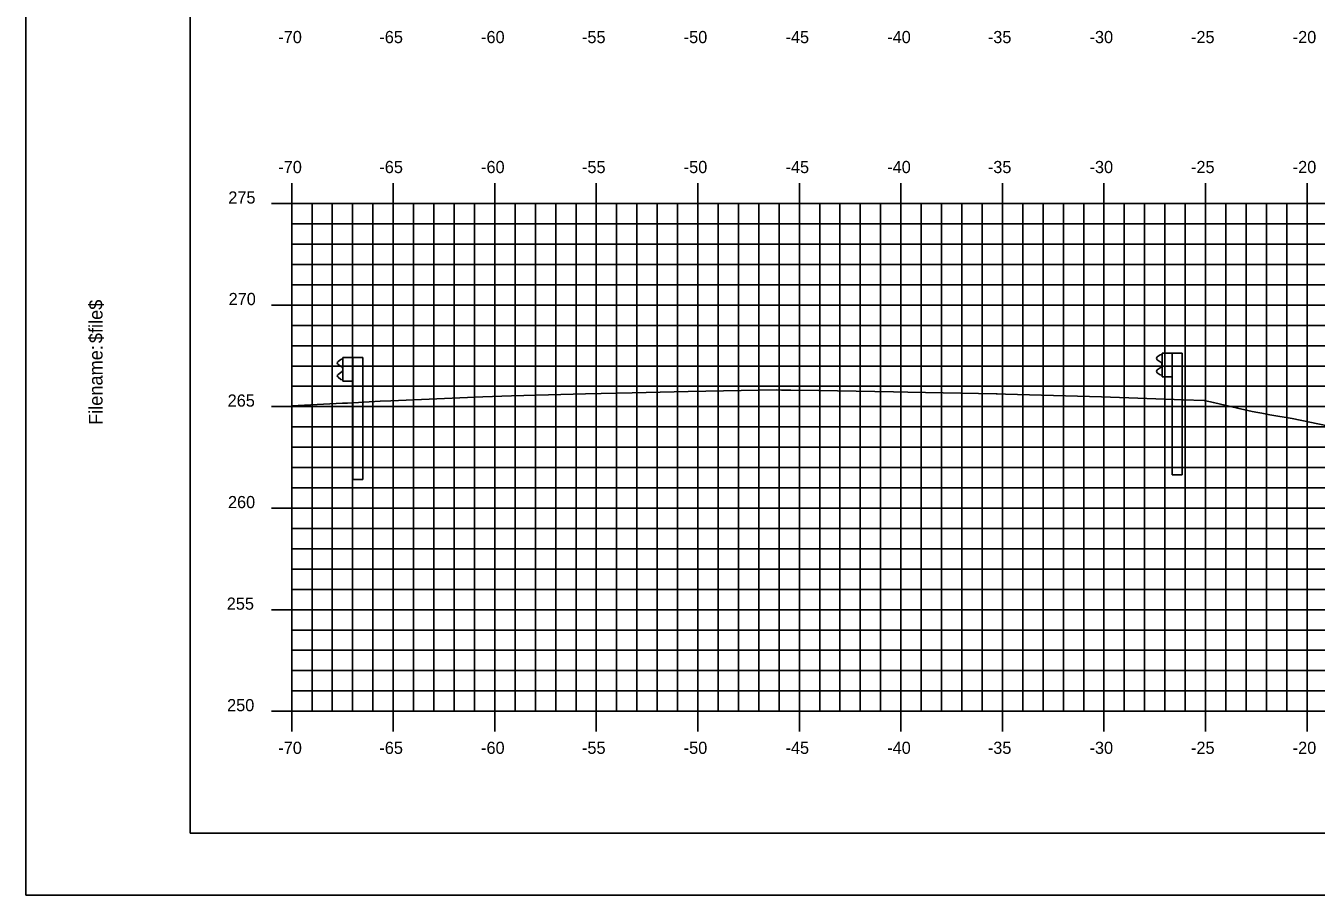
# Model space of a CAD drawing. Extents: x 1168600 to 1177589, y 610178 to 611246.
# Drawn here: x 1176087.3 to 1176150.8, y 610268.7 to 610311.6 of the extents above; entities that cross this region are included whole.
import ezdxf

# ---------------------------------------------------------------- set-up
doc = ezdxf.new("R2010")
doc.units = 0
for name, color, linetype in [('_Construction', 7, 'Continuous'), ('_Station Equation', 7, 'Continuous'), ('D_Slope_Fill', 7, 'Continuous'), ('H_V ANNOTATION', 7, 'Continuous'), ('MAJOR', 7, 'Continuous'), ('MINOR', 7, 'Continuous')]:
    doc.layers.add(name, color=color, linetype=linetype)

msp = doc.modelspace()

# ---------------------------------------------------------------- linework, layer by layer
at = {"layer": '_Construction'}
for p, q in [((1176095.385, 610376.801), (1176095.385, 610271.801)), ((1176095.385, 610271.801), (1176255.385, 610271.801))]:
    msp.add_line(p, q, dxfattribs=at)
msp.add_lwpolyline([(1176087.292, 610268.742), (1176257.292, 610268.742), (1176257.292, 610378.742), (1176087.292, 610378.742)], close=True, dxfattribs=at)
at = {"layer": '_Station Equation'}
msp.add_lwpolyline([(1176100.385, 610292.833), (1176102.885, 610292.966), (1176103.134, 610292.978), (1176104.736, 610293.064), (1176105.26, 610293.087), (1176109.792, 610293.287), (1176111.207, 610293.329), (1176114.847, 610293.438), (1176117.153, 610293.488), (1176119.903, 610293.546), (1176121.65, 610293.578), (1176124.244, 610293.621), (1176124.507, 610293.62), (1176124.958, 610293.618), (1176126.335, 610293.593), (1176130.014, 610293.531), (1176130.733, 610293.516), (1176135.07, 610293.432), (1176135.13, 610293.43), (1176135.537, 610293.419), (1176140.261, 610293.278), (1176144.276, 610293.136), (1176145.326, 610293.106), (1176145.77, 610293.001), (1176146.96, 610292.728), (1176147.47, 610292.607), (1176147.679, 610292.569), (1176147.955, 610292.514), (1176148.161, 610292.477), (1176148.556, 610292.404), (1176149.659, 610292.216), (1176158.739, 610290.337)], dxfattribs=at)
at = {"layer": 'D_Slope_Fill'}
for p, q in [((1176102.811, 610295.124), (1176102.667, 610295.024)), ((1176102.91, 610295.145), (1176102.828, 610295.131)), ((1176102.91, 610295.218), (1176103.399, 610295.218)), ((1176102.91, 610294.051), (1176102.91, 610295.218)), ((1176103.399, 610295.218), (1176103.891, 610295.218)), ((1176103.399, 610295.218), (1176103.399, 610294.051)), ((1176103.891, 610295.218), (1176103.891, 610289.218)), ((1176143.15, 610295.347), (1176143.007, 610295.247)), ((1176143.007, 610295.104), (1176143.202, 610294.967)), ((1176143.249, 610295.368), (1176143.167, 610295.353)), ((1176143.249, 610295.441), (1176143.739, 610295.441)), ((1176143.249, 610294.274), (1176143.249, 610295.441)), ((1176143.739, 610295.441), (1176144.23, 610295.441)), ((1176143.739, 610295.441), (1176143.739, 610294.274)), ((1176144.23, 610295.441), (1176144.23, 610289.441)), ((1176102.667, 610294.881), (1176102.863, 610294.745)), ((1176102.863, 610294.525), (1176102.667, 610294.389)), ((1176102.896, 610294.68), (1176102.896, 610294.589)), ((1176143.202, 610294.748), (1176143.007, 610294.611)), ((1176143.007, 610294.468), (1176143.15, 610294.368)), ((1176143.236, 610294.903), (1176143.236, 610294.812)), ((1176102.667, 610294.245), (1176102.811, 610294.145)), ((1176102.828, 610294.139), (1176102.91, 610294.124)), ((1176103.399, 610294.051), (1176102.91, 610294.051)), ((1176103.399, 610289.218), (1176103.399, 610294.051)), ((1176143.167, 610294.361), (1176143.249, 610294.347)), ((1176143.739, 610294.274), (1176143.249, 610294.274)), ((1176143.739, 610289.441), (1176143.739, 610294.274)), ((1176143.739, 610289.441), (1176144.23, 610289.441)), ((1176103.399, 610289.218), (1176103.891, 610289.218))]:
    msp.add_line(p, q, dxfattribs=at)
for centre, major_axis, start_param, end_param in [((1176102.835, 610295.09), (-0.0417, 0), 4.886922, 5.323254), ((1176143.057, 610295.175), (-0.0877, 0), 5.323254, 7.243116), ((1176143.174, 610295.313), (-0.0417, 0), 4.886922, 5.323254), ((1176102.718, 610294.952), (-0.0877, 0), 5.323254, 7.243116), ((1176102.818, 610294.68), (0.0789, 0), 0, 0.959931), ((1176102.818, 610294.589), (0.0789, 0), 5.323254, 6.283185), ((1176143.057, 610294.54), (-0.0877, 0), 5.323254, 7.243116), ((1176143.157, 610294.903), (0.0789, 0), 0, 0.959931), ((1176143.157, 610294.812), (0.0789, 0), 5.323254, 6.283185), ((1176102.718, 610294.317), (-0.0877, 0), 5.323254, 7.243116), ((1176102.835, 610294.179), (-0.0417, 0), 0.959931, 1.396263), ((1176143.174, 610294.402), (-0.0417, 0), 0.959931, 1.396263)]:
    msp.add_ellipse(centre, major_axis=major_axis, ratio=0.995501, start_param=start_param, end_param=end_param, dxfattribs=at)
at = {"layer": 'MAJOR'}
for p, q in [((1176100.385, 610303.803), (1176100.385, 610302.801)), ((1176105.385, 610303.803), (1176105.385, 610302.801)), ((1176110.385, 610303.803), (1176110.385, 610302.801)), ((1176115.385, 610303.803), (1176115.385, 610302.801)), ((1176120.385, 610303.803), (1176120.385, 610302.801)), ((1176125.385, 610303.803), (1176125.385, 610302.801)), ((1176130.385, 610303.803), (1176130.385, 610302.801)), ((1176135.385, 610303.803), (1176135.385, 610302.801)), ((1176140.385, 610303.803), (1176140.385, 610302.801)), ((1176145.385, 610303.803), (1176145.385, 610302.801)), ((1176150.385, 610303.803), (1176150.385, 610302.801)), ((1176099.383, 610302.801), (1176100.385, 610302.801)), ((1176100.385, 610302.801), (1176240.385, 610302.801)), ((1176100.385, 610277.801), (1176100.385, 610302.801)), ((1176100.385, 610277.801), (1176100.385, 610302.801)), ((1176100.385, 610302.801), (1176240.385, 610302.801)), ((1176105.385, 610277.801), (1176105.385, 610302.801)), ((1176110.385, 610277.801), (1176110.385, 610302.801)), ((1176115.385, 610277.801), (1176115.385, 610302.801)), ((1176120.385, 610277.801), (1176120.385, 610302.801)), ((1176125.385, 610277.801), (1176125.385, 610302.801)), ((1176130.385, 610277.801), (1176130.385, 610302.801)), ((1176135.385, 610277.801), (1176135.385, 610302.801)), ((1176140.385, 610277.801), (1176140.385, 610302.801)), ((1176145.385, 610277.801), (1176145.385, 610302.801)), ((1176150.385, 610277.801), (1176150.385, 610302.801)), ((1176099.383, 610297.801), (1176100.385, 610297.801)), ((1176100.385, 610297.801), (1176240.385, 610297.801)), ((1176099.383, 610292.801), (1176100.385, 610292.801)), ((1176100.385, 610292.801), (1176240.385, 610292.801)), ((1176099.383, 610287.801), (1176100.385, 610287.801)), ((1176100.385, 610287.801), (1176240.385, 610287.801)), ((1176099.383, 610282.801), (1176100.385, 610282.801)), ((1176100.385, 610282.801), (1176240.385, 610282.801)), ((1176099.383, 610277.801), (1176100.385, 610277.801)), ((1176100.385, 610277.801), (1176240.385, 610277.801)), ((1176100.385, 610277.801), (1176240.385, 610277.801)), ((1176100.385, 610276.799), (1176100.385, 610277.801)), ((1176105.385, 610276.799), (1176105.385, 610277.801)), ((1176110.385, 610276.799), (1176110.385, 610277.801)), ((1176115.385, 610276.799), (1176115.385, 610277.801)), ((1176120.385, 610276.799), (1176120.385, 610277.801)), ((1176125.385, 610276.799), (1176125.385, 610277.801)), ((1176130.385, 610276.799), (1176130.385, 610277.801)), ((1176135.385, 610276.799), (1176135.385, 610277.801)), ((1176140.385, 610276.799), (1176140.385, 610277.801)), ((1176145.385, 610276.799), (1176145.385, 610277.801)), ((1176150.385, 610276.799), (1176150.385, 610277.801))]:
    msp.add_line(p, q, dxfattribs=at)
at = {"layer": 'MINOR'}
for p, q in [((1176101.385, 610277.801), (1176101.385, 610302.801)), ((1176102.385, 610277.801), (1176102.385, 610302.801)), ((1176103.385, 610277.801), (1176103.385, 610302.801)), ((1176104.385, 610277.801), (1176104.385, 610302.801)), ((1176106.385, 610277.801), (1176106.385, 610302.801)), ((1176107.385, 610277.801), (1176107.385, 610302.801)), ((1176108.385, 610277.801), (1176108.385, 610302.801)), ((1176109.385, 610277.801), (1176109.385, 610302.801)), ((1176111.385, 610277.801), (1176111.385, 610302.801)), ((1176112.385, 610277.801), (1176112.385, 610302.801)), ((1176113.385, 610277.801), (1176113.385, 610302.801)), ((1176114.385, 610277.801), (1176114.385, 610302.801)), ((1176116.385, 610277.801), (1176116.385, 610302.801)), ((1176117.385, 610277.801), (1176117.385, 610302.801)), ((1176118.385, 610277.801), (1176118.385, 610302.801)), ((1176119.385, 610277.801), (1176119.385, 610302.801)), ((1176121.385, 610277.801), (1176121.385, 610302.801)), ((1176122.385, 610277.801), (1176122.385, 610302.801)), ((1176123.385, 610277.801), (1176123.385, 610302.801)), ((1176124.385, 610277.801), (1176124.385, 610302.801)), ((1176126.385, 610277.801), (1176126.385, 610302.801)), ((1176127.385, 610277.801), (1176127.385, 610302.801)), ((1176128.385, 610277.801), (1176128.385, 610302.801)), ((1176129.385, 610277.801), (1176129.385, 610302.801)), ((1176131.385, 610277.801), (1176131.385, 610302.801)), ((1176132.385, 610277.801), (1176132.385, 610302.801)), ((1176133.385, 610277.801), (1176133.385, 610302.801)), ((1176134.385, 610277.801), (1176134.385, 610302.801)), ((1176136.385, 610277.801), (1176136.385, 610302.801)), ((1176137.385, 610277.801), (1176137.385, 610302.801)), ((1176138.385, 610277.801), (1176138.385, 610302.801)), ((1176139.385, 610277.801), (1176139.385, 610302.801)), ((1176141.385, 610277.801), (1176141.385, 610302.801)), ((1176142.385, 610277.801), (1176142.385, 610302.801)), ((1176143.385, 610277.801), (1176143.385, 610302.801)), ((1176144.385, 610277.801), (1176144.385, 610302.801)), ((1176146.385, 610277.801), (1176146.385, 610302.801)), ((1176147.385, 610277.801), (1176147.385, 610302.801)), ((1176148.385, 610277.801), (1176148.385, 610302.801)), ((1176149.385, 610277.801), (1176149.385, 610302.801)), ((1176100.385, 610301.801), (1176240.385, 610301.801)), ((1176100.385, 610301.801), (1176101.387, 610301.801)), ((1176100.385, 610300.801), (1176240.385, 610300.801)), ((1176100.385, 610300.801), (1176101.387, 610300.801)), ((1176100.385, 610299.801), (1176240.385, 610299.801)), ((1176100.385, 610299.801), (1176101.387, 610299.801)), ((1176100.385, 610298.801), (1176240.385, 610298.801)), ((1176100.385, 610298.801), (1176101.387, 610298.801)), ((1176100.385, 610296.801), (1176240.385, 610296.801)), ((1176100.385, 610296.801), (1176101.387, 610296.801)), ((1176100.385, 610295.801), (1176240.385, 610295.801)), ((1176100.385, 610295.801), (1176101.387, 610295.801)), ((1176100.385, 610294.801), (1176240.385, 610294.801)), ((1176100.385, 610294.801), (1176101.387, 610294.801)), ((1176100.385, 610293.801), (1176240.385, 610293.801)), ((1176100.385, 610293.801), (1176101.387, 610293.801)), ((1176100.385, 610291.801), (1176240.385, 610291.801)), ((1176100.385, 610291.801), (1176101.387, 610291.801)), ((1176100.385, 610290.801), (1176240.385, 610290.801)), ((1176100.385, 610290.801), (1176101.387, 610290.801)), ((1176100.385, 610289.801), (1176240.385, 610289.801)), ((1176100.385, 610289.801), (1176101.387, 610289.801)), ((1176100.385, 610288.801), (1176240.385, 610288.801)), ((1176100.385, 610288.801), (1176101.387, 610288.801)), ((1176100.385, 610286.801), (1176240.385, 610286.801)), ((1176100.385, 610286.801), (1176101.387, 610286.801)), ((1176100.385, 610285.801), (1176240.385, 610285.801)), ((1176100.385, 610285.801), (1176101.387, 610285.801)), ((1176100.385, 610284.801), (1176240.385, 610284.801)), ((1176100.385, 610284.801), (1176101.387, 610284.801)), ((1176100.385, 610283.801), (1176240.385, 610283.801)), ((1176100.385, 610283.801), (1176101.387, 610283.801)), ((1176100.385, 610281.801), (1176240.385, 610281.801)), ((1176100.385, 610281.801), (1176101.387, 610281.801)), ((1176100.385, 610280.801), (1176240.385, 610280.801)), ((1176100.385, 610280.801), (1176101.387, 610280.801)), ((1176100.385, 610279.801), (1176240.385, 610279.801)), ((1176100.385, 610279.801), (1176101.387, 610279.801)), ((1176100.385, 610278.801), (1176240.385, 610278.801)), ((1176100.385, 610278.801), (1176101.387, 610278.801))]:
    msp.add_line(p, q, dxfattribs=at)

# ---------------------------------------------------------------- texts
at = {"layer": '_Construction'}
for s, p in [('$file$', (1176091.07, 610295.927)), ('Filename:', (1176091.07, 610291.899))]:
    msp.add_text(s, height=0.6696, rotation=90, dxfattribs=at).set_placement(p)
at = {"layer": 'H_V ANNOTATION'}
for s, p in [('-70', (1176099.726, 610310.701)), ('-65', (1176104.702, 610310.701)), ('-60', (1176109.71, 610310.701)), ('-55', (1176114.681, 610310.701)), ('-50', (1176119.689, 610310.701)), ('-45', (1176124.702, 610310.701)), ('-40', (1176129.71, 610310.701)), ('-35', (1176134.665, 610310.701)), ('-30', (1176139.673, 610310.701)), ('-25', (1176144.67, 610310.701)), ('-20', (1176149.678, 610310.701)), ('-70', (1176099.726, 610304.301)), ('-65', (1176104.702, 610304.301)), ('-60', (1176109.71, 610304.301)), ('-55', (1176114.681, 610304.301)), ('-50', (1176119.689, 610304.301)), ('-45', (1176124.702, 610304.301)), ('-40', (1176129.71, 610304.301)), ('-35', (1176134.665, 610304.301)), ('-30', (1176139.673, 610304.301)), ('-25', (1176144.67, 610304.301)), ('-20', (1176149.678, 610304.301)), ('275', (1176097.263, 610302.801)), ('270', (1176097.279, 610297.801)), ('265', (1176097.231, 610292.801)), ('260', (1176097.247, 610287.801)), ('255', (1176097.188, 610282.801)), ('250', (1176097.204, 610277.801)), ('-70', (1176099.726, 610275.701)), ('-65', (1176104.702, 610275.701)), ('-60', (1176109.71, 610275.701)), ('-55', (1176114.681, 610275.701)), ('-50', (1176119.689, 610275.701)), ('-45', (1176124.702, 610275.701)), ('-40', (1176129.71, 610275.701)), ('-35', (1176134.665, 610275.701)), ('-30', (1176139.673, 610275.701)), ('-25', (1176144.67, 610275.701)), ('-20', (1176149.678, 610275.701))]:
    msp.add_text(s, height=0.6, dxfattribs=at).set_placement(p)

doc.saveas('drawing.dxf')
